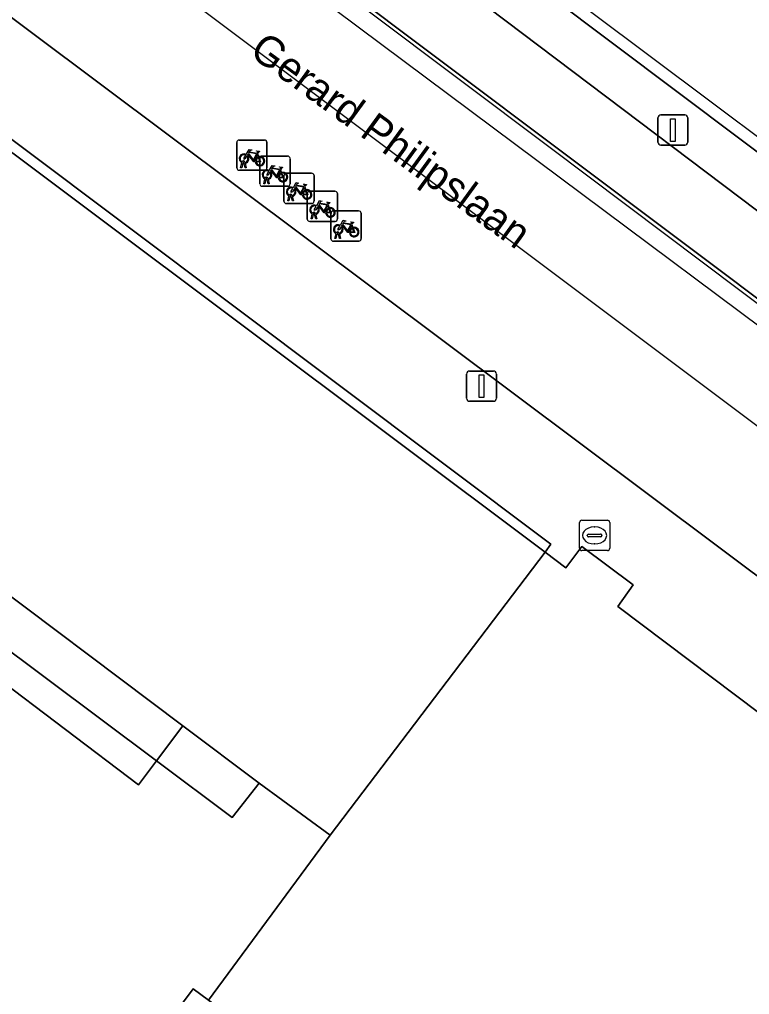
# Model space of a CAD drawing. Extents: x 159716 to 160783, y 383290 to 384031.
# Drawn here: x 160373.94 to 160398.12, y 383782.17 to 383814.46 of the extents above; entities that cross this region are included whole.
import ezdxf

# ---------------------------------------------------------------- set-up
doc = ezdxf.new("R2010")
doc.units = 0
for name, color, linetype in [('IMGEO_Brandkraan', 7, 'Continuous'), ('IMGEO_Fietsenrek', 7, 'Continuous'), ('IMGEO_Groenvoorziening', 7, 'Continuous'), ('IMGEO_Hek', 7, 'Continuous'), ('IMGEO_Lichtmast', 7, 'Continuous'), ('IMGEO_Lijnafwatering', 7, 'Continuous'), ('IMGEO_Openbare_ruimte_label', 7, 'Continuous'), ('IMGEO_Pand', 7, 'Continuous'), ('IMGEO_Pand_overbouw', 7, 'Continuous'), ('IMGEO_Pand_vergunning_verleend', 7, 'Continuous'), ('IMGEO_Parkeervlak_open', 7, 'Continuous'), ('IMGEO_Rijbaan_lokaal_gesloten', 7, 'Continuous'), ('IMGEO_Voetpad_open', 7, 'Continuous')]:
    doc.layers.add(name, color=color, linetype=linetype)

msp = doc.modelspace()

# ---------------------------------------------------------------- linework, layer by layer
at = {"layer": 'IMGEO_Brandkraan'}
for p, q in [((160392.492, 383796.948), (160392.492, 383797.8)), ((160392.567, 383797.874), (160393.419, 383797.874)), ((160392.98, 383797.654), (160393.005, 383797.654)), ((160393.493, 383797.8), (160393.493, 383796.948)), ((160392.751, 383797.368), (160392.751, 383797.38)), ((160393.189, 383797.331), (160392.791, 383797.331)), ((160392.794, 383797.417), (160393.192, 383797.417)), ((160393.235, 383797.38), (160393.235, 383797.368)), ((160393.003, 383797.094), (160392.978, 383797.094)), ((160393.419, 383796.874), (160392.567, 383796.874))]:
    msp.add_line(p, q, dxfattribs=at)
for points in [[(160392.492, 383796.948), (160392.492, 383797.8)], [(160392.567, 383797.874), (160393.419, 383797.874)], [(160393.493, 383797.8), (160393.493, 383796.948)], [(160393.419, 383796.874), (160392.567, 383796.874)]]:
    msp.add_lwpolyline(points, dxfattribs=at)
for centre, radius, start, end in [((160392.569, 383797.798), 0.0765, 91.552, 178.448), ((160392.569, 383797.798), 0.0765, 91.552, 178.448), ((160393.417, 383797.798), 0.0765, 1.552, 88.448), ((160393.417, 383797.798), 0.0765, 1.552, 88.448), ((160392.791, 383797.377), 0.0403, 85.8775, 175.7526), ((160392.788, 383797.367), 0.0366, 178.938, 274.7102), ((160393.192, 383797.374), 0.043, 264.8664, 352.4533), ((160393.196, 383797.379), 0.0386, 1.7309, 96.639), ((160392.569, 383796.95), 0.0765, 181.552, 268.448), ((160392.569, 383796.95), 0.0765, 181.552, 268.448), ((160393.417, 383796.95), 0.0765, 271.552, 358.448), ((160393.417, 383796.95), 0.0765, 271.552, 358.448)]:
    msp.add_arc(centre, radius, start, end, dxfattribs=at)
for centre, major_axis, ratio, start_param, end_param in [((160392.979, 383797.374), (-0.387, 0.002), 0.722429, 4.712389, 7.853982), ((160393.004, 383797.374), (-0.39, 0.002), 0.717154, 1.570796, 4.712389)]:
    msp.add_ellipse(centre, major_axis=major_axis, ratio=ratio, start_param=start_param, end_param=end_param, dxfattribs=at)
at = {"layer": 'IMGEO_Fietsenrek'}
for p, q in [((160381.141, 383809.546), (160381.141, 383810.387)), ((160381.141, 383810.387), (160381.141, 383809.546)), ((160381.216, 383810.471), (160382.057, 383810.471)), ((160382.057, 383810.471), (160381.216, 383810.471)), ((160382.141, 383810.396), (160382.141, 383809.555)), ((160382.141, 383809.555), (160382.141, 383810.396)), ((160381.828, 383810.02), (160381.864, 383809.925)), ((160381.979, 383809.94), (160382.82, 383809.94)), ((160382.82, 383809.94), (160381.979, 383809.94)), ((160382.904, 383809.865), (160382.904, 383809.024)), ((160382.904, 383809.024), (160382.904, 383809.865)), ((160381.268, 383809.555), (160381.307, 383809.715)), ((160381.302, 383809.555), (160381.268, 383809.555)), ((160381.337, 383809.703), (160381.302, 383809.555)), ((160381.379, 383809.727), (160381.378, 383809.731)), ((160381.42, 383809.555), (160381.386, 383809.697)), ((160381.41, 383809.738), (160381.411, 383809.731)), ((160381.418, 383809.701), (160381.453, 383809.555)), ((160381.453, 383809.555), (160381.42, 383809.555)), ((160381.904, 383809.015), (160381.904, 383809.856)), ((160381.904, 383809.856), (160381.904, 383809.015)), ((160382.066, 383809.471), (160381.225, 383809.471)), ((160381.225, 383809.471), (160382.066, 383809.471)), ((160382.591, 383809.489), (160382.627, 383809.394)), ((160382.702, 383808.445), (160382.702, 383809.286)), ((160382.702, 383809.286), (160382.702, 383808.445)), ((160382.777, 383809.37), (160383.618, 383809.37)), ((160383.618, 383809.37), (160382.777, 383809.37)), ((160383.702, 383809.295), (160383.702, 383808.454)), ((160383.702, 383808.454), (160383.702, 383809.295)), ((160382.829, 383808.94), (160381.988, 383808.94)), ((160381.988, 383808.94), (160382.829, 383808.94)), ((160382.031, 383809.024), (160382.07, 383809.184)), ((160382.065, 383809.024), (160382.031, 383809.024)), ((160382.1, 383809.172), (160382.065, 383809.024)), ((160382.142, 383809.196), (160382.141, 383809.2)), ((160382.183, 383809.024), (160382.149, 383809.166)), ((160382.173, 383809.207), (160382.174, 383809.2)), ((160382.181, 383809.17), (160382.216, 383809.024)), ((160382.216, 383809.024), (160382.183, 383809.024)), ((160383.389, 383808.919), (160383.425, 383808.824)), ((160382.829, 383808.454), (160382.868, 383808.614)), ((160382.898, 383808.602), (160382.863, 383808.454)), ((160382.94, 383808.626), (160382.939, 383808.63)), ((160382.981, 383808.454), (160382.947, 383808.596)), ((160382.971, 383808.637), (160382.972, 383808.63)), ((160382.979, 383808.6), (160383.014, 383808.454)), ((160383.475, 383807.849), (160383.475, 383808.69)), ((160383.475, 383808.69), (160383.475, 383807.849)), ((160383.55, 383808.774), (160384.391, 383808.774)), ((160384.391, 383808.774), (160383.55, 383808.774)), ((160384.475, 383808.699), (160384.475, 383807.858)), ((160384.475, 383807.858), (160384.475, 383808.699)), ((160383.627, 383808.37), (160382.786, 383808.37)), ((160382.786, 383808.37), (160383.627, 383808.37)), ((160382.863, 383808.454), (160382.829, 383808.454)), ((160383.014, 383808.454), (160382.981, 383808.454)), ((160384.162, 383808.323), (160384.198, 383808.228)), ((160383.602, 383807.858), (160383.641, 383808.018)), ((160383.671, 383808.006), (160383.636, 383807.858)), ((160383.713, 383808.03), (160383.712, 383808.034)), ((160383.754, 383807.858), (160383.72, 383808)), ((160383.744, 383808.041), (160383.745, 383808.034)), ((160383.752, 383808.004), (160383.787, 383807.858)), ((160384.261, 383807.197), (160384.261, 383808.038)), ((160384.261, 383808.038), (160384.261, 383807.197)), ((160384.336, 383808.122), (160385.177, 383808.122)), ((160385.177, 383808.122), (160384.336, 383808.122)), ((160385.261, 383808.047), (160385.261, 383807.206)), ((160385.261, 383807.206), (160385.261, 383808.047)), ((160384.4, 383807.774), (160383.559, 383807.774)), ((160383.559, 383807.774), (160384.4, 383807.774)), ((160383.636, 383807.858), (160383.602, 383807.858)), ((160383.787, 383807.858), (160383.754, 383807.858)), ((160384.948, 383807.671), (160384.984, 383807.576)), ((160384.388, 383807.206), (160384.427, 383807.366)), ((160384.457, 383807.354), (160384.422, 383807.206)), ((160384.499, 383807.378), (160384.498, 383807.382)), ((160384.54, 383807.206), (160384.506, 383807.348)), ((160384.53, 383807.389), (160384.531, 383807.382)), ((160384.538, 383807.352), (160384.573, 383807.206)), ((160385.186, 383807.122), (160384.345, 383807.122)), ((160384.345, 383807.122), (160385.186, 383807.122)), ((160384.422, 383807.206), (160384.388, 383807.206)), ((160384.573, 383807.206), (160384.54, 383807.206))]:
    msp.add_line(p, q, dxfattribs=at)
for points in [[(160381.475, 383809.945), (160381.423, 383809.855), (160381.383, 383809.83), (160381.384, 383809.877), (160381.439, 383809.971)], [(160381.454, 383809.997), (160381.549, 383810.161), (160381.635, 383810.147), (160381.637, 383810.138), (160381.581, 383810.127), (160381.554, 383810.082), (160381.81, 383810.041)], [(160381.75, 383809.753), (160381.7, 383809.753), (160381.509, 383810.004), (160381.49, 383809.972)], [(160381.797, 383810.016), (160381.54, 383810.057), (160381.523, 383810.028), (160381.69, 383809.808), (160381.797, 383810.016)], [(160381.845, 383809.918), (160381.815, 383809.995), (160381.706, 383809.777), (160381.749, 383809.777)], [(160381.779, 383809.777), (160381.899, 383809.776), (160381.855, 383809.89)], [(160381.875, 383809.897), (160381.93, 383809.752), (160381.78, 383809.752)], [(160381.81, 383810.041), (160381.835, 383810.09), (160381.829, 383810.094), (160381.806, 383810.098), (160381.794, 383810.105), (160381.793, 383810.108), (160381.795, 383810.113), (160381.89, 383810.098), (160381.892, 383810.088), (160381.882, 383810.075), (160381.87, 383810.069), (160381.856, 383810.075), (160381.828, 383810.02)], [(160382.217, 383809.466), (160382.312, 383809.63), (160382.398, 383809.616), (160382.4, 383809.607), (160382.344, 383809.596), (160382.317, 383809.551), (160382.573, 383809.51)], [(160382.573, 383809.51), (160382.598, 383809.559), (160382.592, 383809.563), (160382.569, 383809.567), (160382.557, 383809.574), (160382.556, 383809.577), (160382.558, 383809.582), (160382.653, 383809.567), (160382.655, 383809.557), (160382.645, 383809.544), (160382.633, 383809.538), (160382.619, 383809.544), (160382.591, 383809.489)], [(160382.238, 383809.414), (160382.186, 383809.324), (160382.146, 383809.299), (160382.147, 383809.346), (160382.202, 383809.44)], [(160382.513, 383809.222), (160382.463, 383809.222), (160382.272, 383809.473), (160382.253, 383809.441)], [(160382.56, 383809.485), (160382.303, 383809.526), (160382.286, 383809.497), (160382.453, 383809.277), (160382.56, 383809.485)], [(160382.608, 383809.387), (160382.578, 383809.464), (160382.469, 383809.246), (160382.512, 383809.246)], [(160382.542, 383809.246), (160382.662, 383809.245), (160382.618, 383809.359)], [(160382.638, 383809.366), (160382.693, 383809.221), (160382.543, 383809.221)], [(160383.015, 383808.896), (160383.11, 383809.06), (160383.196, 383809.046), (160383.198, 383809.037), (160383.142, 383809.026), (160383.115, 383808.981), (160383.371, 383808.94)], [(160383.311, 383808.652), (160383.261, 383808.652), (160383.07, 383808.903), (160383.051, 383808.871)], [(160383.358, 383808.915), (160383.101, 383808.956), (160383.084, 383808.927), (160383.251, 383808.707), (160383.358, 383808.915)], [(160383.406, 383808.817), (160383.376, 383808.894), (160383.267, 383808.676), (160383.31, 383808.676)], [(160383.371, 383808.94), (160383.396, 383808.989), (160383.39, 383808.993), (160383.367, 383808.997), (160383.355, 383809.004), (160383.354, 383809.007), (160383.356, 383809.012), (160383.451, 383808.997), (160383.453, 383808.987), (160383.443, 383808.974), (160383.431, 383808.968), (160383.417, 383808.974), (160383.389, 383808.919)], [(160383.036, 383808.844), (160382.984, 383808.754), (160382.944, 383808.729), (160382.945, 383808.776), (160383, 383808.87)], [(160383.34, 383808.676), (160383.46, 383808.675), (160383.416, 383808.789)], [(160383.436, 383808.796), (160383.491, 383808.651), (160383.341, 383808.651)], [(160383.809, 383808.248), (160383.757, 383808.158), (160383.717, 383808.133), (160383.718, 383808.18), (160383.773, 383808.274)], [(160383.788, 383808.3), (160383.883, 383808.464), (160383.969, 383808.45), (160383.971, 383808.441), (160383.915, 383808.43), (160383.888, 383808.385), (160384.144, 383808.344)], [(160384.084, 383808.056), (160384.034, 383808.056), (160383.843, 383808.307), (160383.824, 383808.275)], [(160384.131, 383808.319), (160383.874, 383808.36), (160383.857, 383808.331), (160384.024, 383808.111), (160384.131, 383808.319)], [(160384.179, 383808.221), (160384.149, 383808.298), (160384.04, 383808.08), (160384.083, 383808.08)], [(160384.144, 383808.344), (160384.169, 383808.393), (160384.163, 383808.397), (160384.14, 383808.401), (160384.128, 383808.408), (160384.127, 383808.411), (160384.129, 383808.416), (160384.224, 383808.401), (160384.226, 383808.391), (160384.216, 383808.378), (160384.204, 383808.372), (160384.19, 383808.378), (160384.162, 383808.323)], [(160384.113, 383808.08), (160384.233, 383808.079), (160384.189, 383808.193)], [(160384.209, 383808.2), (160384.264, 383808.055), (160384.114, 383808.055)], [(160384.595, 383807.596), (160384.543, 383807.506), (160384.503, 383807.481), (160384.504, 383807.528), (160384.559, 383807.622)], [(160384.574, 383807.648), (160384.669, 383807.812), (160384.755, 383807.798), (160384.757, 383807.789), (160384.701, 383807.778), (160384.674, 383807.733), (160384.93, 383807.692)], [(160384.87, 383807.404), (160384.82, 383807.404), (160384.629, 383807.655), (160384.61, 383807.623)], [(160384.917, 383807.667), (160384.66, 383807.708), (160384.643, 383807.679), (160384.81, 383807.459), (160384.917, 383807.667)], [(160384.965, 383807.569), (160384.935, 383807.646), (160384.826, 383807.428), (160384.869, 383807.428)], [(160384.93, 383807.692), (160384.955, 383807.741), (160384.949, 383807.745), (160384.926, 383807.749), (160384.914, 383807.756), (160384.913, 383807.759), (160384.915, 383807.764), (160385.01, 383807.749), (160385.012, 383807.739), (160385.002, 383807.726), (160384.99, 383807.72), (160384.976, 383807.726), (160384.948, 383807.671)], [(160384.899, 383807.428), (160385.019, 383807.427), (160384.975, 383807.541)], [(160384.995, 383807.548), (160385.05, 383807.403), (160384.9, 383807.403)]]:
    msp.add_lwpolyline(points, dxfattribs=at)
for centre, radius, start, end in [((160381.219, 383810.393), 0.0779, 92.4484, 184.2845), ((160381.219, 383810.393), 0.0779, 92.4484, 184.2845), ((160382.063, 383810.393), 0.0779, 2.4484, 94.2845), ((160382.063, 383810.393), 0.0779, 2.4484, 94.2845), ((160381.381, 383809.856), 0.159, 62.6766, 242.1369), ((160381.381, 383809.856), 0.129, 63.3192, 238.903), ((160381.381, 383809.856), 0.129, 283.6043, 43.4302), ((160381.381, 383809.856), 0.159, 283.5766, 46.6042), ((160381.908, 383809.772), 0.159, 113.3408, 178.3217), ((160381.908, 383809.772), 0.159, 187.0065, 105.7708), ((160381.908, 383809.772), 0.129, 113.923, 177.9556), ((160381.908, 383809.772), 0.129, 188.6715, 104.5883), ((160381.982, 383809.862), 0.0779, 92.4484, 184.2845), ((160381.982, 383809.862), 0.0779, 92.4484, 184.2845), ((160382.826, 383809.862), 0.0779, 2.4484, 94.2845), ((160382.826, 383809.862), 0.0779, 2.4484, 94.2845), ((160381.219, 383809.549), 0.0779, 182.4484, 274.2845), ((160381.219, 383809.549), 0.0779, 182.4484, 274.2845), ((160381.361, 383809.727), 0.0499, 12.8025, 158.6934), ((160381.381, 383809.856), 0.159, 253.9967, 271.7867), ((160381.361, 383809.727), 0.0174, 12.8025, 163.4502), ((160381.381, 383809.856), 0.129, 253.415, 269.0204), ((160382.063, 383809.549), 0.0779, 272.4484, 4.2845), ((160382.063, 383809.549), 0.0779, 272.4484, 4.2845), ((160382.144, 383809.325), 0.159, 62.6766, 242.1369), ((160382.144, 383809.325), 0.129, 63.3192, 238.903), ((160382.124, 383809.196), 0.0499, 12.8025, 158.6934), ((160382.144, 383809.325), 0.129, 283.6043, 43.4302), ((160382.144, 383809.325), 0.159, 283.5766, 46.6042), ((160382.671, 383809.241), 0.159, 113.3408, 178.3217), ((160382.671, 383809.241), 0.159, 187.0065, 105.7708), ((160382.671, 383809.241), 0.129, 113.923, 177.9556), ((160382.671, 383809.241), 0.129, 188.6715, 104.5883), ((160382.78, 383809.292), 0.0779, 92.4484, 184.2845), ((160382.78, 383809.292), 0.0779, 92.4484, 184.2845), ((160383.624, 383809.292), 0.0779, 2.4484, 94.2845), ((160383.624, 383809.292), 0.0779, 2.4484, 94.2845), ((160381.982, 383809.018), 0.0779, 182.4484, 274.2845), ((160381.982, 383809.018), 0.0779, 182.4484, 274.2845), ((160382.144, 383809.325), 0.159, 253.9967, 271.7867), ((160382.124, 383809.196), 0.0174, 12.8025, 163.4502), ((160382.144, 383809.325), 0.129, 253.415, 269.0204), ((160382.942, 383808.755), 0.159, 62.6766, 242.1369), ((160382.826, 383809.018), 0.0779, 272.4484, 4.2845), ((160382.826, 383809.018), 0.0779, 272.4484, 4.2845), ((160382.942, 383808.755), 0.129, 63.3192, 238.903), ((160382.922, 383808.626), 0.0499, 12.8025, 158.6934), ((160382.942, 383808.755), 0.159, 253.9967, 271.7867), ((160382.922, 383808.626), 0.0174, 12.8025, 163.4502), ((160382.942, 383808.755), 0.129, 253.415, 269.0204), ((160382.942, 383808.755), 0.129, 283.6043, 43.4302), ((160382.942, 383808.755), 0.159, 283.5766, 46.6042), ((160383.469, 383808.671), 0.159, 113.3408, 178.3217), ((160383.469, 383808.671), 0.159, 187.0065, 105.7708), ((160383.469, 383808.671), 0.129, 113.923, 177.9556), ((160383.469, 383808.671), 0.129, 188.6715, 104.5883), ((160383.553, 383808.696), 0.0779, 92.4484, 184.2845), ((160383.553, 383808.696), 0.0779, 92.4484, 184.2845), ((160384.397, 383808.696), 0.0779, 2.4484, 94.2845), ((160384.397, 383808.696), 0.0779, 2.4484, 94.2845), ((160382.78, 383808.448), 0.0779, 182.4484, 274.2845), ((160382.78, 383808.448), 0.0779, 182.4484, 274.2845), ((160383.715, 383808.159), 0.159, 62.6766, 242.1369), ((160383.715, 383808.159), 0.129, 63.3192, 238.903), ((160383.624, 383808.448), 0.0779, 272.4484, 4.2845), ((160383.624, 383808.448), 0.0779, 272.4484, 4.2845), ((160383.715, 383808.159), 0.129, 283.6043, 43.4302), ((160383.715, 383808.159), 0.159, 283.5766, 46.6042), ((160383.695, 383808.03), 0.0499, 12.8025, 158.6934), ((160383.715, 383808.159), 0.159, 253.9967, 271.7867), ((160383.695, 383808.03), 0.0174, 12.8025, 163.4502), ((160383.715, 383808.159), 0.129, 253.415, 269.0204), ((160384.242, 383808.075), 0.159, 113.3408, 178.3217), ((160384.242, 383808.075), 0.159, 187.0065, 105.7708), ((160384.242, 383808.075), 0.129, 113.923, 177.9556), ((160384.242, 383808.075), 0.129, 188.6715, 104.5883), ((160384.339, 383808.044), 0.0779, 92.4484, 184.2845), ((160384.339, 383808.044), 0.0779, 92.4484, 184.2845), ((160385.183, 383808.044), 0.0779, 2.4484, 94.2845), ((160385.183, 383808.044), 0.0779, 2.4484, 94.2845), ((160383.553, 383807.852), 0.0779, 182.4484, 274.2845), ((160383.553, 383807.852), 0.0779, 182.4484, 274.2845), ((160384.501, 383807.507), 0.159, 62.6766, 242.1369), ((160384.501, 383807.507), 0.129, 63.3192, 238.903), ((160384.397, 383807.852), 0.0779, 272.4484, 4.2845), ((160384.397, 383807.852), 0.0779, 272.4484, 4.2845), ((160384.501, 383807.507), 0.159, 283.5766, 46.6042), ((160384.481, 383807.378), 0.0499, 12.8025, 158.6934), ((160384.501, 383807.507), 0.159, 253.9967, 271.7867), ((160384.481, 383807.378), 0.0174, 12.8025, 163.4502), ((160384.501, 383807.507), 0.129, 253.415, 269.0204), ((160384.501, 383807.507), 0.129, 283.6043, 43.4302), ((160385.028, 383807.423), 0.159, 113.3408, 178.3217), ((160385.028, 383807.423), 0.159, 187.0065, 105.7708), ((160385.028, 383807.423), 0.129, 113.923, 177.9556), ((160385.028, 383807.423), 0.129, 188.6715, 104.5883), ((160384.339, 383807.2), 0.0779, 182.4484, 274.2845), ((160384.339, 383807.2), 0.0779, 182.4484, 274.2845), ((160385.183, 383807.2), 0.0779, 272.4484, 4.2845), ((160385.183, 383807.2), 0.0779, 272.4484, 4.2845)]:
    msp.add_arc(centre, radius, start, end, dxfattribs=at)
at = {"layer": 'IMGEO_Groenvoorziening'}
msp.add_lwpolyline([(160386.301, 383821.771), (160385.019, 383820.123), (160412.812, 383799.243), (160414.737, 383800.9), (160417.805, 383804.82), (160406.251, 383813.46), (160393.534, 383822.234), (160393.765, 383822.513), (160393.473, 383822.769)], dxfattribs=at)
for points in [[(160378.482, 383789.902), (160379.351, 383791.065), (160372.063, 383796.543), (160371.185, 383795.367)], [(160371.185, 383795.367), (160370.619, 383794.608), (160377.888, 383789.108), (160378.482, 383789.902)]]:
    msp.add_lwpolyline(points, close=True, dxfattribs=at)
at = {"layer": 'IMGEO_Hek'}
msp.add_lwpolyline([(160355.475, 383833.178), (160413.288, 383789.833)], dxfattribs=at)
at = {"layer": 'IMGEO_Lichtmast'}
for p, q in [((160395.09, 383810.403), (160395.09, 383811.203)), ((160395.09, 383811.203), (160395.09, 383810.403)), ((160395.19, 383811.303), (160395.98, 383811.303)), ((160395.98, 383811.303), (160395.19, 383811.303)), ((160396.08, 383811.203), (160396.08, 383810.403)), ((160396.08, 383810.403), (160396.08, 383811.203)), ((160395.98, 383810.303), (160395.19, 383810.303)), ((160395.19, 383810.303), (160395.98, 383810.303)), ((160388.853, 383802.818), (160389.643, 383802.818)), ((160389.643, 383802.818), (160388.853, 383802.818)), ((160388.753, 383801.918), (160388.753, 383802.718)), ((160388.753, 383802.718), (160388.753, 383801.918)), ((160389.743, 383802.718), (160389.743, 383801.918)), ((160389.743, 383801.918), (160389.743, 383802.718)), ((160389.643, 383801.818), (160388.853, 383801.818)), ((160388.853, 383801.818), (160389.643, 383801.818))]:
    msp.add_line(p, q, dxfattribs=at)
for points in [[(160395.51, 383811.178), (160395.66, 383811.178), (160395.66, 383810.428), (160395.51, 383810.428), (160395.51, 383811.178)], [(160389.173, 383802.693), (160389.323, 383802.693), (160389.323, 383801.943), (160389.173, 383801.943), (160389.173, 383802.693)]]:
    msp.add_lwpolyline(points, dxfattribs=at)
for centre, start, end in [((160395.19, 383811.203), 90, 180), ((160395.19, 383811.203), 90, 180), ((160395.98, 383811.203), 0, 90), ((160395.98, 383811.203), 360, 90), ((160395.19, 383810.403), 180, 270), ((160395.19, 383810.403), 180, 270), ((160395.98, 383810.403), 270, 0), ((160395.98, 383810.403), 270, 0), ((160388.853, 383802.718), 90, 180), ((160388.853, 383802.718), 90, 180), ((160389.643, 383802.718), 0, 90), ((160389.643, 383802.718), 360, 90), ((160388.853, 383801.918), 180, 270), ((160388.853, 383801.918), 180, 270), ((160389.643, 383801.918), 270, 0), ((160389.643, 383801.918), 270, 0)]:
    msp.add_arc(centre, 0.1, start, end, dxfattribs=at)
at = {"layer": 'IMGEO_Lijnafwatering'}
for points in [[(160391.52, 383810.213), (160376.408, 383821.57)], [(160406.632, 383798.856), (160391.52, 383810.213)]]:
    msp.add_lwpolyline(points, dxfattribs=at)
at = {"layer": 'IMGEO_Pand'}
for points in [[(160348.421, 383814.139), (160348.576, 383814.012), (160348.915, 383813.736), (160348.997, 383813.858), (160351.318, 383812.134), (160353.549, 383810.457), (160370.97, 383797.365), (160372.063, 383796.543), (160379.351, 383791.065), (160381.881, 383789.164), (160384.235, 383787.442), (160391.356, 383796.814), (160356.09, 383823.249), (160355.775, 383823.487), (160355.576, 383823.637)], [(160391.356, 383796.814), (160384.235, 383787.442), (160380.203, 383781.976), (160395.169, 383770.718), (160404.985, 383783.761), (160406.289, 383784.318), (160405.964, 383785.06), (160406.351, 383785.577), (160400.962, 383789.622), (160401.469, 383790.317), (160399.761, 383791.604), (160399.232, 383790.901), (160393.761, 383795.022), (160394.271, 383795.733), (160392.565, 383797.01), (160392.037, 383796.305)], [(160380.203, 383781.976), (160379.691, 383782.36), (160364.161, 383761.62), (160364.972, 383760.986), (160378.907, 383750.543), (160379.598, 383750.015), (160380.098, 383749.63), (160386.181, 383757.745), (160385.765, 383758.057), (160389.164, 383762.572), (160389.58, 383762.26), (160395.642, 383770.345), (160395.169, 383770.718)]]:
    msp.add_lwpolyline(points, close=True, dxfattribs=at)
at = {"layer": 'IMGEO_Pand_overbouw'}
msp.add_lwpolyline([(160435.644, 383800.72), (160421.957, 383811.035), (160417.644, 383805.284), (160410.519, 383795.343), (160406.702, 383798.133), (160363.609, 383830.299), (160362.515, 383835.989), (160368.202, 383844.085), (160372.562, 383846.894), (160377.154, 383853.385), (160374.874, 383855.245), (160372.287, 383855.712), (160369.97, 383855.655), (160367.879, 383854.988), (160365.627, 383854.055), (160356.799, 383842.375), (160350.082, 383847.451)], dxfattribs=at)
for points in [[(160391.356, 383796.814), (160391.541, 383797.087), (160356.307, 383823.539), (160356.09, 383823.249)], [(160351.318, 383812.134), (160350.435, 383810.908), (160380.987, 383788.025), (160381.881, 383789.164), (160379.351, 383791.065), (160372.063, 383796.543), (160370.97, 383797.365), (160353.549, 383810.457)]]:
    msp.add_lwpolyline(points, close=True, dxfattribs=at)
at = {"layer": 'IMGEO_Pand_vergunning_verleend'}
msp.add_lwpolyline([(160362.934, 383837.123), (160385.245, 383866.918), (160402.874, 383853.705), (160400.876, 383851.024), (160415.528, 383840.103), (160431.302, 383824.497), (160412.798, 383799.786)], close=True, dxfattribs=at)
at = {"layer": 'IMGEO_Parkeervlak_open'}
msp.add_lwpolyline([(160405.029, 383803.116), (160385.608, 383817.79), (160384.176, 383815.896), (160403.623, 383801.29)], close=True, dxfattribs=at)
at = {"layer": 'IMGEO_Rijbaan_lokaal_gesloten'}
for points in [[(160351.885, 383831.091), (160351.783, 383830.991), (160362.943, 383822.569), (160399.392, 383795.277), (160411.204, 383786.414)], [(160407.12, 383798.618), (160403.623, 383801.29), (160384.176, 383815.896), (160374.384, 383823.264)]]:
    msp.add_lwpolyline(points, dxfattribs=at)
at = {"layer": 'IMGEO_Voetpad_open'}
for points in [[(160332.65, 383854.601), (160335.792, 383852.249), (160337.177, 383854.098), (160365.392, 383832.971), (160375.798, 383825.142), (160374.384, 383823.264), (160384.176, 383815.896), (160385.608, 383817.79), (160405.029, 383803.116), (160403.623, 383801.29), (160407.12, 383798.618)], [(160415.708, 383799.849), (160414.737, 383800.9), (160412.812, 383799.243), (160385.019, 383820.123), (160378.266, 383825.189), (160342.038, 383852.383)], [(160327.127, 383845.65), (160356.096, 383823.922), (160355.775, 383823.487), (160356.09, 383823.249), (160356.307, 383823.539), (160391.541, 383797.087), (160391.356, 383796.814), (160392.037, 383796.305), (160392.565, 383797.01), (160394.271, 383795.733), (160393.761, 383795.022), (160399.232, 383790.901), (160399.761, 383791.604), (160401.469, 383790.317), (160400.962, 383789.622), (160406.351, 383785.577), (160405.964, 383785.06), (160406.289, 383784.318), (160404.985, 383783.761), (160409.5, 383780.66)], [(160411.204, 383786.414), (160399.392, 383795.277), (160362.943, 383822.569)], [(160345.177, 383772.721), (160346.923, 383769.782), (160358.655, 383762.241), (160357.071, 383759.97), (160358.15, 383759.163), (160358.686, 383759.856), (160362.347, 383757.087), (160364.582, 383760.072), (160364.378, 383760.225), (160364.972, 383760.986), (160364.161, 383761.62), (160379.691, 383782.36), (160380.203, 383781.976), (160384.235, 383787.442), (160381.881, 383789.164), (160380.987, 383788.025), (160378.482, 383789.902), (160377.888, 383789.108), (160370.619, 383794.608), (160371.185, 383795.367), (160370.087, 383796.189), (160369.487, 383795.389), (160352.069, 383808.487)]]:
    msp.add_lwpolyline(points, dxfattribs=at)
for points in [[(160356.09, 383823.249), (160391.356, 383796.814), (160391.541, 383797.087), (160356.307, 383823.539)], [(160380.987, 383788.025), (160381.881, 383789.164), (160379.351, 383791.065), (160378.482, 383789.902)]]:
    msp.add_lwpolyline(points, close=True, dxfattribs=at)

# ---------------------------------------------------------------- texts
at = {"layer": 'IMGEO_Openbare_ruimte_label'}
msp.add_text('Gerard Philipslaan', height=1, rotation=323.9094, dxfattribs=at).set_placement((160381.514, 383813.304))

doc.saveas('drawing.dxf')
